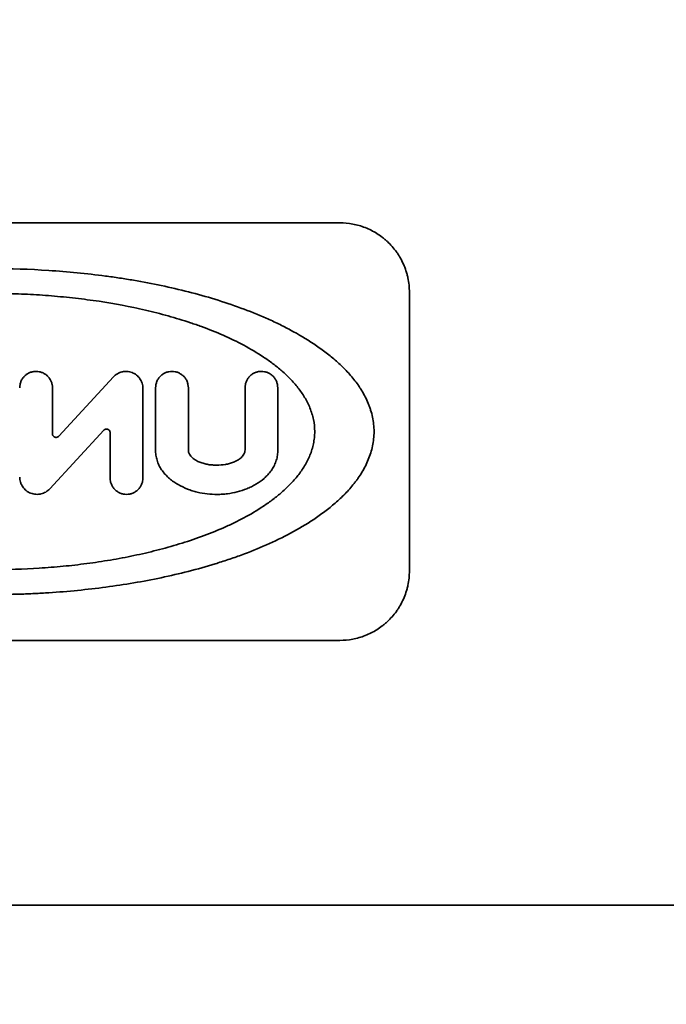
# Model space of a CAD drawing. Extents: x 3940905 to 4145695, y 925352 to 1109797.
# Tile 583 of 656: x 4010934 to 4010944, y 1102040 to 1102054. Entities that reach past the tile are written whole.
import ezdxf

# ---------------------------------------------------------------- set-up
doc = ezdxf.new("R2010")
doc.units = 0
doc.header["$LTSCALE"] = 750
doc.header["$MEASUREMENT"] = 0
doc.linetypes.add('DASHED', pattern=[0.75, 0.5, -0.25])
doc.layers.get('0').update_dxf_attribs({"linetype": 'CONTINUOUS', "lineweight": 0})
doc.layers.add('CKD Equipments', color=252, linetype='CONTINUOUS', lineweight=0)

# ---------------------------------------------------------------- blocks, each defined once
blk = doc.blocks.new('4')
at = {"color": 1, "linetype": 'DASHED', "ltscale": 0.2}
blk.add_lwpolyline([(4049888.807, 1047768.242), (4050788.807, 1047768.242), (4050788.807, 1046868.242), (4049888.807, 1046868.242)], close=True, dxfattribs=at)

msp = doc.modelspace()

# ---------------------------------------------------------------- linework, layer by layer
at = {"layer": 'CKD Equipments', "color": 7, "linetype": 'Continuous', "lineweight": 35}
for p, q in [((4010928.86, 1102051.516, 1431.4), (4010938.86, 1102051.516, 1431.4)), ((4010939.86, 1102046.516, 1431.4), (4010939.86, 1102050.516, 1431.4)), ((4010935.611, 1102049.303, 1431.4), (4010934.825, 1102048.45, 1431.4)), ((4010934.734, 1102049.147, 1431.4), (4010934.734, 1102048.486, 1431.4)), ((4010936.033, 1102049.138, 1431.4), (4010936.033, 1102047.849, 1431.4)), ((4010936.216, 1102048.236, 1431.4), (4010936.216, 1102049.147, 1431.4)), ((4010936.686, 1102049.147, 1431.4), (4010936.686, 1102048.252, 1431.4)), ((4010937.5, 1102048.252, 1431.4), (4010937.5, 1102049.147, 1431.4)), ((4010937.969, 1102049.147, 1431.4), (4010937.969, 1102048.236, 1431.4)), ((4010934.697, 1102047.695, 1431.4), (4010935.472, 1102048.537, 1431.4)), ((4010935.563, 1102047.849, 1431.4), (4010935.563, 1102048.501, 1431.4)), ((4010938.86, 1102045.516, 1431.4), (4010928.86, 1102045.516, 1431.4)), ((4010479.307, 1102041.712, 1431.4), (4011165.613, 1102041.712, 1431.4))]:
    msp.add_line(p, q, dxfattribs=at)
for points, knots in [([(4010939.86, 1102050.516, 1431.4), (4010939.86, 1102050.588, 1431.4), (4010939.852, 1102050.658, 1431.4), (4010939.834, 1102050.743, 1431.4), (4010939.83, 1102050.76, 1431.4), (4010939.821, 1102050.794, 1431.4), (4010939.815, 1102050.811, 1431.4), (4010939.799, 1102050.861, 1431.4), (4010939.787, 1102050.893, 1431.4), (4010939.759, 1102050.955, 1431.4), (4010939.744, 1102050.985, 1431.4), (4010939.718, 1102051.029, 1431.4), (4010939.71, 1102051.043, 1431.4), (4010939.692, 1102051.072, 1431.4), (4010939.682, 1102051.086, 1431.4), (4010939.634, 1102051.153, 1431.4), (4010939.591, 1102051.202, 1431.4), (4010939.532, 1102051.257, 1431.4), (4010939.52, 1102051.268, 1431.4), (4010939.495, 1102051.289, 1431.4), (4010939.483, 1102051.299, 1431.4), (4010939.445, 1102051.328, 1431.4), (4010939.419, 1102051.346, 1431.4), (4010939.339, 1102051.396, 1431.4), (4010939.283, 1102051.425, 1431.4), (4010939.195, 1102051.459, 1431.4), (4010939.166, 1102051.469, 1431.4), (4010939.106, 1102051.486, 1431.4), (4010939.076, 1102051.493, 1431.4), (4010938.985, 1102051.51, 1431.4), (4010938.923, 1102051.516, 1431.4), (4010938.86, 1102051.516, 1431.4)], [0, 0, 0, 0, 0.125, 0.125, 0.15625, 0.15625, 0.1875, 0.1875, 0.25, 0.25, 0.3125, 0.3125, 0.34375, 0.34375, 0.375, 0.375, 0.5, 0.5, 0.53125, 0.53125, 0.5625, 0.5625, 0.625, 0.625, 0.75, 0.75, 0.8125, 0.8125, 0.875, 0.875, 1, 1, 1, 1]), ([(4010928.368, 1102048.516, 1431.4), (4010928.368, 1102048.587, 1431.4), (4010928.375, 1102048.656, 1431.4), (4010928.396, 1102048.757, 1431.4), (4010928.405, 1102048.79, 1431.4), (4010928.425, 1102048.856, 1431.4), (4010928.437, 1102048.888, 1431.4), (4010928.476, 1102048.983, 1431.4), (4010928.507, 1102049.043, 1431.4), (4010928.558, 1102049.128, 1431.4), (4010928.576, 1102049.156, 1431.4), (4010928.605, 1102049.197, 1431.4), (4010928.614, 1102049.211, 1431.4), (4010928.634, 1102049.237, 1431.4), (4010928.644, 1102049.25, 1431.4), (4010928.695, 1102049.315, 1431.4), (4010928.739, 1102049.364, 1431.4), (4010928.829, 1102049.457, 1431.4), (4010928.876, 1102049.501, 1431.4), (4010928.974, 1102049.586, 1431.4), (4010929.024, 1102049.626, 1431.4), (4010929.127, 1102049.704, 1431.4), (4010929.18, 1102049.741, 1431.4), (4010929.341, 1102049.849, 1431.4), (4010929.452, 1102049.914, 1431.4), (4010929.678, 1102050.036, 1431.4), (4010929.794, 1102050.092, 1431.4), (4010930.031, 1102050.197, 1431.4), (4010930.152, 1102050.246, 1431.4), (4010930.337, 1102050.313, 1431.4), (4010930.399, 1102050.335, 1431.4), (4010930.524, 1102050.377, 1431.4), (4010930.587, 1102050.398, 1431.4), (4010930.777, 1102050.456, 1431.4), (4010930.905, 1102050.492, 1431.4), (4010931.163, 1102050.558, 1431.4), (4010931.293, 1102050.588, 1431.4), (4010931.685, 1102050.671, 1431.4), (4010931.95, 1102050.715, 1431.4), (4010932.353, 1102050.769, 1431.4), (4010932.488, 1102050.785, 1431.4), (4010932.76, 1102050.812, 1431.4), (4010932.897, 1102050.823, 1431.4), (4010933.104, 1102050.836, 1431.4), (4010933.173, 1102050.84, 1431.4), (4010933.311, 1102050.847, 1431.4), (4010933.379, 1102050.85, 1431.4), (4010933.586, 1102050.856, 1431.4), (4010933.723, 1102050.858, 1431.4), (4010934.135, 1102050.858, 1431.4), (4010934.408, 1102050.85, 1431.4), (4010934.817, 1102050.823, 1431.4), (4010935.089, 1102050.801, 1431.4), (4010935.36, 1102050.77, 1431.4), (4010935.563, 1102050.743, 1431.4), (4010935.631, 1102050.733, 1431.4), (4010935.766, 1102050.713, 1431.4), (4010935.833, 1102050.702, 1431.4), (4010936.034, 1102050.668, 1431.4), (4010936.166, 1102050.643, 1431.4), (4010936.428, 1102050.587, 1431.4), (4010936.558, 1102050.557, 1431.4), (4010936.815, 1102050.491, 1431.4), (4010936.942, 1102050.456, 1431.4), (4010937.193, 1102050.379, 1431.4), (4010937.317, 1102050.337, 1431.4), (4010937.563, 1102050.247, 1431.4), (4010937.684, 1102050.199, 1431.4), (4010937.833, 1102050.133, 1431.4), (4010937.863, 1102050.12, 1431.4), (4010937.922, 1102050.092, 1431.4), (4010938.01, 1102050.05, 1431.4), (4010938.097, 1102050.006, 1431.4), (4010938.268, 1102049.914, 1431.4), (4010938.379, 1102049.848, 1431.4), (4010938.54, 1102049.741, 1431.4), (4010938.593, 1102049.703, 1431.4), (4010938.695, 1102049.626, 1431.4), (4010938.745, 1102049.586, 1431.4), (4010938.842, 1102049.502, 1431.4), (4010938.889, 1102049.458, 1431.4), (4010938.979, 1102049.366, 1431.4), (4010939.022, 1102049.318, 1431.4), (4010939.083, 1102049.241, 1431.4), (4010939.103, 1102049.214, 1431.4), (4010939.132, 1102049.173, 1431.4), (4010939.141, 1102049.159, 1431.4), (4010939.159, 1102049.131, 1431.4), (4010939.168, 1102049.117, 1431.4), (4010939.212, 1102049.045, 1431.4), (4010939.243, 1102048.985, 1431.4), (4010939.275, 1102048.906, 1431.4), (4010939.281, 1102048.89, 1431.4), (4010939.293, 1102048.857, 1431.4), (4010939.298, 1102048.841, 1431.4), (4010939.314, 1102048.791, 1431.4), (4010939.323, 1102048.758, 1431.4), (4010939.344, 1102048.656, 1431.4), (4010939.352, 1102048.587, 1431.4), (4010939.352, 1102048.516, 1431.4)], [0, 0, 0, 0, 0.015625, 0.015625, 0.023438, 0.023438, 0.03125, 0.03125, 0.046875, 0.046875, 0.054688, 0.054688, 0.058594, 0.058594, 0.0625, 0.0625, 0.078125, 0.078125, 0.09375, 0.09375, 0.109375, 0.109375, 0.125, 0.125, 0.15625, 0.15625, 0.1875, 0.1875, 0.21875, 0.21875, 0.234375, 0.234375, 0.25, 0.25, 0.28125, 0.28125, 0.3125, 0.3125, 0.375, 0.375, 0.40625, 0.40625, 0.4375, 0.4375, 0.453125, 0.453125, 0.46875, 0.46875, 0.5, 0.5, 0.5625, 0.5625, 0.59375, 0.625, 0.625, 0.640625, 0.640625, 0.65625, 0.65625, 0.6875, 0.6875, 0.71875, 0.71875, 0.75, 0.75, 0.78125, 0.78125, 0.8125, 0.8125, 0.820313, 0.820313, 0.828125, 0.84375, 0.84375, 0.875, 0.875, 0.890625, 0.890625, 0.90625, 0.90625, 0.921875, 0.921875, 0.9375, 0.9375, 0.945312, 0.945312, 0.949219, 0.949219, 0.953125, 0.953125, 0.96875, 0.96875, 0.972656, 0.972656, 0.976562, 0.976562, 0.984375, 0.984375, 1, 1, 1, 1]), ([(4010938.5, 1102048.516, 1431.4), (4010938.5, 1102048.575, 1431.4), (4010938.494, 1102048.633, 1431.4), (4010938.476, 1102048.718, 1431.4), (4010938.469, 1102048.746, 1431.4), (4010938.452, 1102048.801, 1431.4), (4010938.442, 1102048.829, 1431.4), (4010938.41, 1102048.909, 1431.4), (4010938.384, 1102048.96, 1431.4), (4010938.341, 1102049.032, 1431.4), (4010938.326, 1102049.056, 1431.4), (4010938.294, 1102049.103, 1431.4), (4010938.277, 1102049.125, 1431.4), (4010938.225, 1102049.192, 1431.4), (4010938.188, 1102049.234, 1431.4), (4010938.11, 1102049.313, 1431.4), (4010938.07, 1102049.351, 1431.4), (4010937.987, 1102049.424, 1431.4), (4010937.944, 1102049.458, 1431.4), (4010937.878, 1102049.508, 1431.4), (4010937.855, 1102049.525, 1431.4), (4010937.81, 1102049.557, 1431.4), (4010937.787, 1102049.572, 1431.4), (4010937.673, 1102049.649, 1431.4), (4010937.578, 1102049.705, 1431.4), (4010937.384, 1102049.809, 1431.4), (4010937.285, 1102049.857, 1431.4), (4010937.083, 1102049.946, 1431.4), (4010936.98, 1102049.987, 1431.4), (4010936.823, 1102050.044, 1431.4), (4010936.77, 1102050.062, 1431.4), (4010936.663, 1102050.098, 1431.4), (4010936.61, 1102050.115, 1431.4), (4010936.449, 1102050.164, 1431.4), (4010936.341, 1102050.194, 1431.4), (4010936.123, 1102050.249, 1431.4), (4010936.014, 1102050.275, 1431.4), (4010935.683, 1102050.345, 1431.4), (4010935.461, 1102050.382, 1431.4), (4010935.122, 1102050.427, 1431.4), (4010935.009, 1102050.44, 1431.4), (4010934.781, 1102050.462, 1431.4), (4010934.666, 1102050.472, 1431.4), (4010934.493, 1102050.483, 1431.4), (4010934.436, 1102050.486, 1431.4), (4010934.32, 1102050.492, 1431.4), (4010934.263, 1102050.494, 1431.4), (4010934.09, 1102050.5, 1431.4), (4010933.975, 1102050.501, 1431.4), (4010933.63, 1102050.501, 1431.4), (4010933.402, 1102050.494, 1431.4), (4010933.059, 1102050.472, 1431.4), (4010932.946, 1102050.463, 1431.4), (4010932.718, 1102050.441, 1431.4), (4010932.605, 1102050.428, 1431.4), (4010932.378, 1102050.398, 1431.4), (4010932.265, 1102050.381, 1431.4), (4010932.096, 1102050.353, 1431.4), (4010932.04, 1102050.342, 1431.4), (4010931.928, 1102050.321, 1431.4), (4010931.872, 1102050.31, 1431.4), (4010931.706, 1102050.275, 1431.4), (4010931.596, 1102050.249, 1431.4), (4010931.378, 1102050.194, 1431.4), (4010931.27, 1102050.164, 1431.4), (4010931.057, 1102050.099, 1431.4), (4010930.951, 1102050.064, 1431.4), (4010930.743, 1102049.988, 1431.4), (4010930.639, 1102049.947, 1431.4), (4010930.487, 1102049.88, 1431.4), (4010930.436, 1102049.856, 1431.4), (4010930.336, 1102049.808, 1431.4), (4010930.287, 1102049.783, 1431.4), (4010930.141, 1102049.704, 1431.4), (4010930.046, 1102049.648, 1431.4), (4010929.908, 1102049.556, 1431.4), (4010929.863, 1102049.524, 1431.4), (4010929.775, 1102049.458, 1431.4), (4010929.732, 1102049.423, 1431.4), (4010929.649, 1102049.351, 1431.4), (4010929.609, 1102049.313, 1431.4), (4010929.551, 1102049.253, 1431.4), (4010929.532, 1102049.233, 1431.4), (4010929.495, 1102049.191, 1431.4), (4010929.477, 1102049.169, 1431.4), (4010929.425, 1102049.103, 1431.4), (4010929.393, 1102049.057, 1431.4), (4010929.35, 1102048.984, 1431.4), (4010929.336, 1102048.959, 1431.4), (4010929.31, 1102048.908, 1431.4), (4010929.298, 1102048.882, 1431.4), (4010929.266, 1102048.802, 1431.4), (4010929.249, 1102048.747, 1431.4), (4010929.235, 1102048.676, 1431.4), (4010929.232, 1102048.662, 1431.4), (4010929.227, 1102048.633, 1431.4), (4010929.226, 1102048.619, 1431.4), (4010929.221, 1102048.575, 1431.4), (4010929.219, 1102048.546, 1431.4), (4010929.219, 1102048.516, 1431.4)], [0, 0, 0, 0, 0.015625, 0.015625, 0.023437, 0.023437, 0.03125, 0.03125, 0.046875, 0.046875, 0.054687, 0.054687, 0.0625, 0.0625, 0.078125, 0.078125, 0.09375, 0.09375, 0.109375, 0.109375, 0.117187, 0.117187, 0.125, 0.125, 0.15625, 0.15625, 0.1875, 0.1875, 0.21875, 0.21875, 0.234375, 0.234375, 0.25, 0.25, 0.28125, 0.28125, 0.3125, 0.3125, 0.375, 0.375, 0.40625, 0.40625, 0.4375, 0.4375, 0.453125, 0.453125, 0.46875, 0.46875, 0.5, 0.5, 0.5625, 0.5625, 0.59375, 0.59375, 0.625, 0.625, 0.65625, 0.65625, 0.671875, 0.671875, 0.6875, 0.6875, 0.71875, 0.71875, 0.75, 0.75, 0.78125, 0.78125, 0.8125, 0.8125, 0.828125, 0.828125, 0.84375, 0.84375, 0.875, 0.875, 0.890625, 0.890625, 0.90625, 0.90625, 0.921875, 0.921875, 0.929688, 0.929688, 0.9375, 0.9375, 0.953125, 0.953125, 0.960938, 0.960938, 0.96875, 0.96875, 0.984375, 0.984375, 0.988281, 0.988281, 0.992188, 0.992188, 1, 1, 1, 1]), ([(4010934.734, 1102049.147, 1431.4), (4010934.734, 1102049.162, 1431.4), (4010934.733, 1102049.178, 1431.4), (4010934.728, 1102049.2, 1431.4), (4010934.726, 1102049.208, 1431.4), (4010934.722, 1102049.222, 1431.4), (4010934.719, 1102049.23, 1431.4), (4010934.71, 1102049.251, 1431.4), (4010934.703, 1102049.264, 1431.4), (4010934.686, 1102049.29, 1431.4), (4010934.676, 1102049.302, 1431.4), (4010934.654, 1102049.324, 1431.4), (4010934.643, 1102049.333, 1431.4), (4010934.623, 1102049.346, 1431.4), (4010934.617, 1102049.35, 1431.4), (4010934.603, 1102049.357, 1431.4), (4010934.589, 1102049.364, 1431.4), (4010934.575, 1102049.369, 1431.4), (4010934.56, 1102049.374, 1431.4), (4010934.553, 1102049.375, 1431.4), (4010934.53, 1102049.38, 1431.4), (4010934.515, 1102049.382, 1431.4), (4010934.492, 1102049.382, 1431.4), (4010934.484, 1102049.381, 1431.4), (4010934.469, 1102049.38, 1431.4), (4010934.461, 1102049.379, 1431.4), (4010934.439, 1102049.374, 1431.4), (4010934.424, 1102049.37, 1431.4), (4010934.403, 1102049.361, 1431.4), (4010934.396, 1102049.358, 1431.4), (4010934.382, 1102049.35, 1431.4), (4010934.375, 1102049.346, 1431.4), (4010934.356, 1102049.334, 1431.4), (4010934.345, 1102049.324, 1431.4), (4010934.323, 1102049.302, 1431.4), (4010934.313, 1102049.29, 1431.4), (4010934.3, 1102049.271, 1431.4), (4010934.296, 1102049.265, 1431.4), (4010934.289, 1102049.251, 1431.4), (4010934.285, 1102049.244, 1431.4), (4010934.277, 1102049.223, 1431.4), (4010934.272, 1102049.208, 1431.4), (4010934.266, 1102049.178, 1431.4), (4010934.265, 1102049.162, 1431.4), (4010934.265, 1102049.147, 1431.4)], [0, 0, 0, 0, 0.0625, 0.0625, 0.09375, 0.09375, 0.125, 0.125, 0.1875, 0.1875, 0.25, 0.25, 0.3125, 0.3125, 0.34375, 0.34375, 0.375, 0.40625, 0.40625, 0.4375, 0.4375, 0.5, 0.5, 0.53125, 0.53125, 0.5625, 0.5625, 0.625, 0.625, 0.65625, 0.65625, 0.6875, 0.6875, 0.75, 0.75, 0.8125, 0.8125, 0.84375, 0.84375, 0.875, 0.875, 0.9375, 0.9375, 1, 1, 1, 1]), ([(4010936.033, 1102049.138, 1431.4), (4010936.033, 1102049.163, 1431.4), (4010936.029, 1102049.187, 1431.4), (4010936.02, 1102049.217, 1431.4), (4010936.018, 1102049.222, 1431.4), (4010936.013, 1102049.234, 1431.4), (4010936.006, 1102049.251, 1431.4), (4010935.996, 1102049.266, 1431.4), (4010935.983, 1102049.287, 1431.4), (4010935.975, 1102049.296, 1431.4), (4010935.958, 1102049.314, 1431.4), (4010935.949, 1102049.322, 1431.4), (4010935.93, 1102049.337, 1431.4), (4010935.92, 1102049.344, 1431.4), (4010935.899, 1102049.356, 1431.4), (4010935.888, 1102049.361, 1431.4), (4010935.866, 1102049.37, 1431.4), (4010935.854, 1102049.373, 1431.4), (4010935.83, 1102049.378, 1431.4), (4010935.806, 1102049.382, 1431.4), (4010935.782, 1102049.382, 1431.4), (4010935.764, 1102049.38, 1431.4), (4010935.758, 1102049.38, 1431.4), (4010935.746, 1102049.378, 1431.4), (4010935.74, 1102049.377, 1431.4), (4010935.723, 1102049.372, 1431.4), (4010935.711, 1102049.369, 1431.4), (4010935.689, 1102049.36, 1431.4), (4010935.677, 1102049.355, 1431.4), (4010935.646, 1102049.336, 1431.4), (4010935.627, 1102049.321, 1431.4), (4010935.611, 1102049.303, 1431.4)], [0, 0, 0, 0, 0.125, 0.125, 0.15625, 0.15625, 0.1875, 0.25, 0.25, 0.3125, 0.3125, 0.375, 0.375, 0.4375, 0.4375, 0.5, 0.5, 0.5625, 0.5625, 0.625, 0.6875, 0.6875, 0.71875, 0.71875, 0.75, 0.75, 0.8125, 0.8125, 0.875, 0.875, 1, 1, 1, 1]), ([(4010936.686, 1102049.147, 1431.4), (4010936.686, 1102049.163, 1431.4), (4010936.684, 1102049.178, 1431.4), (4010936.679, 1102049.201, 1431.4), (4010936.677, 1102049.208, 1431.4), (4010936.673, 1102049.223, 1431.4), (4010936.67, 1102049.231, 1431.4), (4010936.661, 1102049.252, 1431.4), (4010936.654, 1102049.266, 1431.4), (4010936.641, 1102049.285, 1431.4), (4010936.636, 1102049.291, 1431.4), (4010936.626, 1102049.303, 1431.4), (4010936.621, 1102049.309, 1431.4), (4010936.605, 1102049.325, 1431.4), (4010936.593, 1102049.334, 1431.4), (4010936.567, 1102049.351, 1431.4), (4010936.554, 1102049.358, 1431.4), (4010936.533, 1102049.367, 1431.4), (4010936.526, 1102049.369, 1431.4), (4010936.511, 1102049.374, 1431.4), (4010936.504, 1102049.376, 1431.4), (4010936.481, 1102049.38, 1431.4), (4010936.466, 1102049.381, 1431.4), (4010936.436, 1102049.382, 1431.4), (4010936.421, 1102049.38, 1431.4), (4010936.391, 1102049.374, 1431.4), (4010936.377, 1102049.37, 1431.4), (4010936.355, 1102049.361, 1431.4), (4010936.348, 1102049.358, 1431.4), (4010936.335, 1102049.351, 1431.4), (4010936.328, 1102049.347, 1431.4), (4010936.309, 1102049.335, 1431.4), (4010936.297, 1102049.325, 1431.4), (4010936.275, 1102049.303, 1431.4), (4010936.265, 1102049.291, 1431.4), (4010936.252, 1102049.272, 1431.4), (4010936.248, 1102049.266, 1431.4), (4010936.241, 1102049.252, 1431.4), (4010936.237, 1102049.245, 1431.4), (4010936.228, 1102049.224, 1431.4), (4010936.224, 1102049.209, 1431.4), (4010936.218, 1102049.178, 1431.4), (4010936.216, 1102049.163, 1431.4), (4010936.216, 1102049.147, 1431.4)], [0, 0, 0, 0, 0.0625, 0.0625, 0.09375, 0.09375, 0.125, 0.125, 0.1875, 0.1875, 0.21875, 0.21875, 0.25, 0.25, 0.3125, 0.3125, 0.375, 0.375, 0.40625, 0.40625, 0.4375, 0.4375, 0.5, 0.5, 0.5625, 0.5625, 0.625, 0.625, 0.65625, 0.65625, 0.6875, 0.6875, 0.75, 0.75, 0.8125, 0.8125, 0.84375, 0.84375, 0.875, 0.875, 0.9375, 0.9375, 1, 1, 1, 1]), ([(4010937.969, 1102049.147, 1431.4), (4010937.969, 1102049.163, 1431.4), (4010937.968, 1102049.179, 1431.4), (4010937.963, 1102049.202, 1431.4), (4010937.961, 1102049.21, 1431.4), (4010937.956, 1102049.225, 1431.4), (4010937.953, 1102049.232, 1431.4), (4010937.944, 1102049.254, 1431.4), (4010937.937, 1102049.267, 1431.4), (4010937.923, 1102049.287, 1431.4), (4010937.919, 1102049.293, 1431.4), (4010937.909, 1102049.305, 1431.4), (4010937.898, 1102049.316, 1431.4), (4010937.887, 1102049.326, 1431.4), (4010937.875, 1102049.335, 1431.4), (4010937.868, 1102049.34, 1431.4), (4010937.849, 1102049.352, 1431.4), (4010937.836, 1102049.359, 1431.4), (4010937.808, 1102049.37, 1431.4), (4010937.794, 1102049.374, 1431.4), (4010937.765, 1102049.38, 1431.4), (4010937.75, 1102049.381, 1431.4), (4010937.728, 1102049.382, 1431.4), (4010937.72, 1102049.381, 1431.4), (4010937.705, 1102049.38, 1431.4), (4010937.698, 1102049.379, 1431.4), (4010937.676, 1102049.375, 1431.4), (4010937.662, 1102049.37, 1431.4), (4010937.641, 1102049.362, 1431.4), (4010937.634, 1102049.359, 1431.4), (4010937.621, 1102049.352, 1431.4), (4010937.614, 1102049.348, 1431.4), (4010937.595, 1102049.336, 1431.4), (4010937.583, 1102049.327, 1431.4), (4010937.566, 1102049.311, 1431.4), (4010937.561, 1102049.305, 1431.4), (4010937.551, 1102049.293, 1431.4), (4010937.541, 1102049.281, 1431.4), (4010937.533, 1102049.268, 1431.4), (4010937.526, 1102049.254, 1431.4), (4010937.522, 1102049.247, 1431.4), (4010937.513, 1102049.225, 1431.4), (4010937.508, 1102049.21, 1431.4), (4010937.502, 1102049.179, 1431.4), (4010937.5, 1102049.163, 1431.4), (4010937.5, 1102049.147, 1431.4)], [0, 0, 0, 0, 0.0625, 0.0625, 0.09375, 0.09375, 0.125, 0.125, 0.1875, 0.1875, 0.21875, 0.21875, 0.25, 0.28125, 0.28125, 0.3125, 0.3125, 0.375, 0.375, 0.4375, 0.4375, 0.5, 0.5, 0.53125, 0.53125, 0.5625, 0.5625, 0.625, 0.625, 0.65625, 0.65625, 0.6875, 0.6875, 0.75, 0.75, 0.78125, 0.78125, 0.8125, 0.84375, 0.84375, 0.875, 0.875, 0.9375, 0.9375, 1, 1, 1, 1]), ([(4010939.352, 1102048.516, 1431.4), (4010939.352, 1102048.446, 1431.4), (4010939.344, 1102048.377, 1431.4), (4010939.323, 1102048.276, 1431.4), (4010939.314, 1102048.243, 1431.4), (4010939.294, 1102048.177, 1431.4), (4010939.282, 1102048.145, 1431.4), (4010939.243, 1102048.05, 1431.4), (4010939.213, 1102047.99, 1431.4), (4010939.161, 1102047.904, 1431.4), (4010939.143, 1102047.877, 1431.4), (4010939.115, 1102047.836, 1431.4), (4010939.105, 1102047.822, 1431.4), (4010939.085, 1102047.796, 1431.4), (4010939.075, 1102047.782, 1431.4), (4010939.024, 1102047.717, 1431.4), (4010938.981, 1102047.669, 1431.4), (4010938.89, 1102047.576, 1431.4), (4010938.843, 1102047.532, 1431.4), (4010938.746, 1102047.447, 1431.4), (4010938.695, 1102047.407, 1431.4), (4010938.592, 1102047.329, 1431.4), (4010938.539, 1102047.291, 1431.4), (4010938.378, 1102047.184, 1431.4), (4010938.267, 1102047.118, 1431.4), (4010938.041, 1102046.997, 1431.4), (4010937.925, 1102046.94, 1431.4), (4010937.688, 1102046.836, 1431.4), (4010937.567, 1102046.787, 1431.4), (4010937.383, 1102046.719, 1431.4), (4010937.321, 1102046.698, 1431.4), (4010937.195, 1102046.656, 1431.4), (4010937.132, 1102046.635, 1431.4), (4010936.942, 1102046.577, 1431.4), (4010936.814, 1102046.541, 1431.4), (4010936.556, 1102046.475, 1431.4), (4010936.427, 1102046.445, 1431.4), (4010936.035, 1102046.362, 1431.4), (4010935.77, 1102046.317, 1431.4), (4010935.367, 1102046.264, 1431.4), (4010935.232, 1102046.248, 1431.4), (4010934.959, 1102046.221, 1431.4), (4010934.822, 1102046.21, 1431.4), (4010934.616, 1102046.196, 1431.4), (4010934.547, 1102046.193, 1431.4), (4010934.409, 1102046.186, 1431.4), (4010934.34, 1102046.183, 1431.4), (4010934.134, 1102046.177, 1431.4), (4010933.996, 1102046.174, 1431.4), (4010933.585, 1102046.174, 1431.4), (4010933.311, 1102046.183, 1431.4), (4010932.903, 1102046.209, 1431.4), (4010932.631, 1102046.232, 1431.4), (4010932.359, 1102046.263, 1431.4), (4010932.156, 1102046.29, 1431.4), (4010932.089, 1102046.299, 1431.4), (4010931.954, 1102046.32, 1431.4), (4010931.886, 1102046.331, 1431.4), (4010931.686, 1102046.365, 1431.4), (4010931.553, 1102046.39, 1431.4), (4010931.291, 1102046.445, 1431.4), (4010931.161, 1102046.476, 1431.4), (4010930.905, 1102046.541, 1431.4), (4010930.777, 1102046.577, 1431.4), (4010930.526, 1102046.654, 1431.4), (4010930.402, 1102046.695, 1431.4), (4010930.157, 1102046.785, 1431.4), (4010930.035, 1102046.834, 1431.4), (4010929.886, 1102046.9, 1431.4), (4010929.856, 1102046.913, 1431.4), (4010929.797, 1102046.941, 1431.4), (4010929.709, 1102046.983, 1431.4), (4010929.622, 1102047.027, 1431.4), (4010929.508, 1102047.088, 1431.4), (4010929.452, 1102047.12, 1431.4), (4010929.341, 1102047.186, 1431.4), (4010929.286, 1102047.221, 1431.4), (4010929.179, 1102047.292, 1431.4), (4010929.126, 1102047.329, 1431.4), (4010929.024, 1102047.407, 1431.4), (4010928.974, 1102047.447, 1431.4), (4010928.877, 1102047.531, 1431.4), (4010928.83, 1102047.575, 1431.4), (4010928.74, 1102047.667, 1431.4), (4010928.697, 1102047.715, 1431.4), (4010928.636, 1102047.792, 1431.4), (4010928.616, 1102047.819, 1431.4), (4010928.588, 1102047.86, 1431.4), (4010928.578, 1102047.874, 1431.4), (4010928.56, 1102047.902, 1431.4), (4010928.551, 1102047.916, 1431.4), (4010928.508, 1102047.988, 1431.4), (4010928.477, 1102048.048, 1431.4), (4010928.444, 1102048.127, 1431.4), (4010928.438, 1102048.143, 1431.4), (4010928.426, 1102048.176, 1431.4), (4010928.421, 1102048.192, 1431.4), (4010928.405, 1102048.242, 1431.4), (4010928.397, 1102048.275, 1431.4), (4010928.375, 1102048.377, 1431.4), (4010928.368, 1102048.446, 1431.4), (4010928.368, 1102048.516, 1431.4)], [0, 0, 0, 0, 0.015625, 0.015625, 0.023438, 0.023438, 0.03125, 0.03125, 0.046875, 0.046875, 0.054688, 0.054688, 0.058594, 0.058594, 0.0625, 0.0625, 0.078125, 0.078125, 0.09375, 0.09375, 0.109375, 0.109375, 0.125, 0.125, 0.15625, 0.15625, 0.1875, 0.1875, 0.21875, 0.21875, 0.234375, 0.234375, 0.25, 0.25, 0.28125, 0.28125, 0.3125, 0.3125, 0.375, 0.375, 0.40625, 0.40625, 0.4375, 0.4375, 0.453125, 0.453125, 0.46875, 0.46875, 0.5, 0.5, 0.5625, 0.5625, 0.59375, 0.625, 0.625, 0.640625, 0.640625, 0.65625, 0.65625, 0.6875, 0.6875, 0.71875, 0.71875, 0.75, 0.75, 0.78125, 0.78125, 0.8125, 0.8125, 0.820312, 0.820312, 0.828125, 0.84375, 0.84375, 0.859375, 0.859375, 0.875, 0.875, 0.890625, 0.890625, 0.90625, 0.90625, 0.921875, 0.921875, 0.9375, 0.9375, 0.945312, 0.945312, 0.949219, 0.949219, 0.953125, 0.953125, 0.96875, 0.96875, 0.972656, 0.972656, 0.976562, 0.976562, 0.984375, 0.984375, 1, 1, 1, 1]), ([(4010929.219, 1102048.516, 1431.4), (4010929.219, 1102048.457, 1431.4), (4010929.226, 1102048.4, 1431.4), (4010929.243, 1102048.315, 1431.4), (4010929.25, 1102048.287, 1431.4), (4010929.267, 1102048.231, 1431.4), (4010929.277, 1102048.204, 1431.4), (4010929.309, 1102048.124, 1431.4), (4010929.335, 1102048.073, 1431.4), (4010929.378, 1102048, 1431.4), (4010929.394, 1102047.977, 1431.4), (4010929.426, 1102047.93, 1431.4), (4010929.443, 1102047.907, 1431.4), (4010929.495, 1102047.841, 1431.4), (4010929.532, 1102047.799, 1431.4), (4010929.609, 1102047.72, 1431.4), (4010929.649, 1102047.682, 1431.4), (4010929.732, 1102047.609, 1431.4), (4010929.775, 1102047.575, 1431.4), (4010929.842, 1102047.525, 1431.4), (4010929.864, 1102047.508, 1431.4), (4010929.909, 1102047.476, 1431.4), (4010929.932, 1102047.461, 1431.4), (4010930.047, 1102047.384, 1431.4), (4010930.141, 1102047.328, 1431.4), (4010930.335, 1102047.224, 1431.4), (4010930.434, 1102047.176, 1431.4), (4010930.636, 1102047.087, 1431.4), (4010930.739, 1102047.046, 1431.4), (4010930.897, 1102046.989, 1431.4), (4010930.949, 1102046.97, 1431.4), (4010931.056, 1102046.935, 1431.4), (4010931.109, 1102046.918, 1431.4), (4010931.27, 1102046.869, 1431.4), (4010931.379, 1102046.839, 1431.4), (4010931.596, 1102046.783, 1431.4), (4010931.706, 1102046.758, 1431.4), (4010932.036, 1102046.688, 1431.4), (4010932.259, 1102046.651, 1431.4), (4010932.597, 1102046.606, 1431.4), (4010932.71, 1102046.593, 1431.4), (4010932.938, 1102046.57, 1431.4), (4010933.053, 1102046.561, 1431.4), (4010933.226, 1102046.55, 1431.4), (4010933.284, 1102046.547, 1431.4), (4010933.399, 1102046.541, 1431.4), (4010933.457, 1102046.539, 1431.4), (4010933.63, 1102046.533, 1431.4), (4010933.745, 1102046.532, 1431.4), (4010934.089, 1102046.532, 1431.4), (4010934.318, 1102046.539, 1431.4), (4010934.66, 1102046.561, 1431.4), (4010934.774, 1102046.57, 1431.4), (4010935.001, 1102046.592, 1431.4), (4010935.114, 1102046.605, 1431.4), (4010935.341, 1102046.635, 1431.4), (4010935.454, 1102046.652, 1431.4), (4010935.623, 1102046.68, 1431.4), (4010935.68, 1102046.69, 1431.4), (4010935.792, 1102046.712, 1431.4), (4010935.847, 1102046.723, 1431.4), (4010936.014, 1102046.758, 1431.4), (4010936.123, 1102046.783, 1431.4), (4010936.341, 1102046.839, 1431.4), (4010936.449, 1102046.869, 1431.4), (4010936.662, 1102046.934, 1431.4), (4010936.768, 1102046.969, 1431.4), (4010936.977, 1102047.045, 1431.4), (4010937.08, 1102047.086, 1431.4), (4010937.233, 1102047.153, 1431.4), (4010937.283, 1102047.176, 1431.4), (4010937.383, 1102047.225, 1431.4), (4010937.433, 1102047.25, 1431.4), (4010937.579, 1102047.328, 1431.4), (4010937.674, 1102047.385, 1431.4), (4010937.812, 1102047.477, 1431.4), (4010937.857, 1102047.509, 1431.4), (4010937.945, 1102047.575, 1431.4), (4010937.987, 1102047.61, 1431.4), (4010938.07, 1102047.682, 1431.4), (4010938.111, 1102047.72, 1431.4), (4010938.169, 1102047.779, 1431.4), (4010938.187, 1102047.8, 1431.4), (4010938.224, 1102047.842, 1431.4), (4010938.242, 1102047.863, 1431.4), (4010938.294, 1102047.93, 1431.4), (4010938.326, 1102047.976, 1431.4), (4010938.37, 1102048.049, 1431.4), (4010938.383, 1102048.074, 1431.4), (4010938.409, 1102048.125, 1431.4), (4010938.421, 1102048.151, 1431.4), (4010938.453, 1102048.231, 1431.4), (4010938.47, 1102048.286, 1431.4), (4010938.485, 1102048.356, 1431.4), (4010938.487, 1102048.371, 1431.4), (4010938.492, 1102048.399, 1431.4), (4010938.494, 1102048.414, 1431.4), (4010938.498, 1102048.458, 1431.4), (4010938.5, 1102048.487, 1431.4), (4010938.5, 1102048.516, 1431.4)], [0, 0, 0, 0, 0.015625, 0.015625, 0.023437, 0.023437, 0.03125, 0.03125, 0.046875, 0.046875, 0.054687, 0.054687, 0.0625, 0.0625, 0.078125, 0.078125, 0.09375, 0.09375, 0.109375, 0.109375, 0.117187, 0.117187, 0.125, 0.125, 0.15625, 0.15625, 0.1875, 0.1875, 0.21875, 0.21875, 0.234375, 0.234375, 0.25, 0.25, 0.28125, 0.28125, 0.3125, 0.3125, 0.375, 0.375, 0.40625, 0.40625, 0.4375, 0.4375, 0.453125, 0.453125, 0.46875, 0.46875, 0.5, 0.5, 0.5625, 0.5625, 0.59375, 0.59375, 0.625, 0.625, 0.65625, 0.65625, 0.671875, 0.671875, 0.6875, 0.6875, 0.71875, 0.71875, 0.75, 0.75, 0.78125, 0.78125, 0.8125, 0.8125, 0.828125, 0.828125, 0.84375, 0.84375, 0.875, 0.875, 0.890625, 0.890625, 0.90625, 0.90625, 0.921875, 0.921875, 0.929688, 0.929688, 0.9375, 0.9375, 0.953125, 0.953125, 0.960938, 0.960938, 0.96875, 0.96875, 0.984375, 0.984375, 0.988281, 0.988281, 0.992188, 0.992188, 1, 1, 1, 1]), ([(4010934.825, 1102048.45, 1431.4), (4010934.822, 1102048.446, 1431.4), (4010934.818, 1102048.443, 1431.4), (4010934.808, 1102048.438, 1431.4), (4010934.804, 1102048.436, 1431.4), (4010934.793, 1102048.433, 1431.4), (4010934.788, 1102048.433, 1431.4), (4010934.778, 1102048.434, 1431.4), (4010934.772, 1102048.435, 1431.4), (4010934.763, 1102048.439, 1431.4), (4010934.758, 1102048.441, 1431.4), (4010934.75, 1102048.448, 1431.4), (4010934.746, 1102048.452, 1431.4), (4010934.742, 1102048.458, 1431.4), (4010934.74, 1102048.461, 1431.4), (4010934.738, 1102048.465, 1431.4), (4010934.737, 1102048.468, 1431.4), (4010934.735, 1102048.475, 1431.4), (4010934.734, 1102048.48, 1431.4), (4010934.734, 1102048.486, 1431.4)], [0, 0, 0, 0, 0.125, 0.125, 0.25, 0.25, 0.375, 0.375, 0.5, 0.5, 0.625, 0.625, 0.75, 0.75, 0.8125, 0.8125, 0.875, 0.875, 1, 1, 1, 1]), ([(4010935.472, 1102048.537, 1431.4), (4010935.476, 1102048.541, 1431.4), (4010935.48, 1102048.544, 1431.4), (4010935.489, 1102048.549, 1431.4), (4010935.494, 1102048.551, 1431.4), (4010935.504, 1102048.553, 1431.4), (4010935.509, 1102048.554, 1431.4), (4010935.519, 1102048.553, 1431.4), (4010935.525, 1102048.552, 1431.4), (4010935.534, 1102048.548, 1431.4), (4010935.539, 1102048.546, 1431.4), (4010935.547, 1102048.539, 1431.4), (4010935.551, 1102048.535, 1431.4), (4010935.557, 1102048.527, 1431.4), (4010935.559, 1102048.522, 1431.4), (4010935.562, 1102048.512, 1431.4), (4010935.563, 1102048.507, 1431.4), (4010935.563, 1102048.501, 1431.4)], [0, 0, 0, 0, 0.125, 0.125, 0.25, 0.25, 0.375, 0.375, 0.5, 0.5, 0.625, 0.625, 0.75, 0.75, 0.875, 0.875, 1, 1, 1, 1]), ([(4010936.216, 1102048.236, 1431.4), (4010936.216, 1102048.21, 1431.4), (4010936.218, 1102048.185, 1431.4), (4010936.227, 1102048.135, 1431.4), (4010936.234, 1102048.11, 1431.4), (4010936.251, 1102048.062, 1431.4), (4010936.261, 1102048.038, 1431.4), (4010936.285, 1102047.993, 1431.4), (4010936.298, 1102047.972, 1431.4), (4010936.329, 1102047.931, 1431.4), (4010936.345, 1102047.911, 1431.4), (4010936.379, 1102047.875, 1431.4), (4010936.397, 1102047.857, 1431.4), (4010936.435, 1102047.824, 1431.4), (4010936.455, 1102047.809, 1431.4), (4010936.496, 1102047.78, 1431.4), (4010936.517, 1102047.767, 1431.4), (4010936.582, 1102047.73, 1431.4), (4010936.626, 1102047.709, 1431.4), (4010936.695, 1102047.682, 1431.4), (4010936.718, 1102047.674, 1431.4), (4010936.766, 1102047.659, 1431.4), (4010936.789, 1102047.652, 1431.4), (4010936.909, 1102047.623, 1431.4), (4010937.005, 1102047.614, 1431.4), (4010937.126, 1102047.614, 1431.4), (4010937.151, 1102047.615, 1431.4), (4010937.199, 1102047.618, 1431.4), (4010937.271, 1102047.625, 1431.4), (4010937.342, 1102047.639, 1431.4), (4010937.434, 1102047.662, 1431.4), (4010937.48, 1102047.677, 1431.4), (4010937.547, 1102047.705, 1431.4), (4010937.569, 1102047.714, 1431.4), (4010937.613, 1102047.736, 1431.4), (4010937.634, 1102047.747, 1431.4), (4010937.697, 1102047.784, 1431.4), (4010937.736, 1102047.812, 1431.4), (4010937.783, 1102047.852, 1431.4), (4010937.792, 1102047.861, 1431.4), (4010937.809, 1102047.878, 1431.4), (4010937.818, 1102047.887, 1431.4), (4010937.843, 1102047.914, 1431.4), (4010937.858, 1102047.933, 1431.4), (4010937.88, 1102047.963, 1431.4), (4010937.887, 1102047.973, 1431.4), (4010937.901, 1102047.995, 1431.4), (4010937.907, 1102048.006, 1431.4), (4010937.925, 1102048.039, 1431.4), (4010937.935, 1102048.062, 1431.4), (4010937.947, 1102048.098, 1431.4), (4010937.951, 1102048.11, 1431.4), (4010937.958, 1102048.134, 1431.4), (4010937.96, 1102048.147, 1431.4), (4010937.967, 1102048.185, 1431.4), (4010937.969, 1102048.21, 1431.4), (4010937.969, 1102048.236, 1431.4)], [0, 0, 0, 0, 0.03125, 0.03125, 0.0625, 0.0625, 0.09375, 0.09375, 0.125, 0.125, 0.15625, 0.15625, 0.1875, 0.1875, 0.21875, 0.21875, 0.25, 0.25, 0.3125, 0.3125, 0.34375, 0.34375, 0.375, 0.375, 0.5, 0.5, 0.53125, 0.53125, 0.5625, 0.625, 0.625, 0.6875, 0.6875, 0.71875, 0.71875, 0.75, 0.75, 0.8125, 0.8125, 0.828125, 0.828125, 0.84375, 0.84375, 0.875, 0.875, 0.890625, 0.890625, 0.90625, 0.90625, 0.9375, 0.9375, 0.953125, 0.953125, 0.96875, 0.96875, 1, 1, 1, 1]), ([(4010937.5, 1102048.252, 1431.4), (4010937.5, 1102048.241, 1431.4), (4010937.498, 1102048.231, 1431.4), (4010937.493, 1102048.215, 1431.4), (4010937.491, 1102048.21, 1431.4), (4010937.487, 1102048.2, 1431.4), (4010937.485, 1102048.195, 1431.4), (4010937.477, 1102048.181, 1431.4), (4010937.471, 1102048.172, 1431.4), (4010937.457, 1102048.156, 1431.4), (4010937.45, 1102048.148, 1431.4), (4010937.434, 1102048.134, 1431.4), (4010937.426, 1102048.127, 1431.4), (4010937.409, 1102048.115, 1431.4), (4010937.4, 1102048.109, 1431.4), (4010937.374, 1102048.093, 1431.4), (4010937.355, 1102048.085, 1431.4), (4010937.317, 1102048.07, 1431.4), (4010937.297, 1102048.063, 1431.4), (4010937.257, 1102048.052, 1431.4), (4010937.237, 1102048.048, 1431.4), (4010937.177, 1102048.037, 1431.4), (4010937.136, 1102048.034, 1431.4), (4010937.074, 1102048.034, 1431.4), (4010937.053, 1102048.035, 1431.4), (4010937.012, 1102048.038, 1431.4), (4010936.992, 1102048.04, 1431.4), (4010936.951, 1102048.047, 1431.4), (4010936.931, 1102048.051, 1431.4), (4010936.891, 1102048.062, 1431.4), (4010936.872, 1102048.069, 1431.4), (4010936.833, 1102048.084, 1431.4), (4010936.813, 1102048.093, 1431.4), (4010936.777, 1102048.114, 1431.4), (4010936.759, 1102048.126, 1431.4), (4010936.736, 1102048.148, 1431.4), (4010936.729, 1102048.156, 1431.4), (4010936.715, 1102048.172, 1431.4), (4010936.709, 1102048.181, 1431.4), (4010936.701, 1102048.195, 1431.4), (4010936.698, 1102048.2, 1431.4), (4010936.694, 1102048.21, 1431.4), (4010936.692, 1102048.215, 1431.4), (4010936.687, 1102048.231, 1431.4), (4010936.686, 1102048.241, 1431.4), (4010936.686, 1102048.252, 1431.4)], [0, 0, 0, 0, 0.03125, 0.03125, 0.046875, 0.046875, 0.0625, 0.0625, 0.09375, 0.09375, 0.125, 0.125, 0.15625, 0.15625, 0.1875, 0.1875, 0.25, 0.25, 0.3125, 0.3125, 0.375, 0.375, 0.5, 0.5, 0.5625, 0.5625, 0.625, 0.625, 0.6875, 0.6875, 0.75, 0.75, 0.8125, 0.8125, 0.875, 0.875, 0.90625, 0.90625, 0.9375, 0.9375, 0.953125, 0.953125, 0.96875, 0.96875, 1, 1, 1, 1]), ([(4010934.265, 1102047.863, 1431.4), (4010934.265, 1102047.838, 1431.4), (4010934.268, 1102047.814, 1431.4), (4010934.278, 1102047.784, 1431.4), (4010934.28, 1102047.778, 1431.4), (4010934.284, 1102047.766, 1431.4), (4010934.287, 1102047.76, 1431.4), (4010934.295, 1102047.744, 1431.4), (4010934.301, 1102047.733, 1431.4), (4010934.315, 1102047.712, 1431.4), (4010934.323, 1102047.703, 1431.4), (4010934.34, 1102047.684, 1431.4), (4010934.349, 1102047.676, 1431.4), (4010934.364, 1102047.664, 1431.4), (4010934.369, 1102047.661, 1431.4), (4010934.379, 1102047.654, 1431.4), (4010934.384, 1102047.65, 1431.4), (4010934.401, 1102047.641, 1431.4), (4010934.412, 1102047.636, 1431.4), (4010934.435, 1102047.627, 1431.4), (4010934.447, 1102047.623, 1431.4), (4010934.471, 1102047.618, 1431.4), (4010934.496, 1102047.614, 1431.4), (4010934.521, 1102047.614, 1431.4), (4010934.539, 1102047.616, 1431.4), (4010934.545, 1102047.616, 1431.4), (4010934.558, 1102047.618, 1431.4), (4010934.564, 1102047.619, 1431.4), (4010934.582, 1102047.624, 1431.4), (4010934.594, 1102047.627, 1431.4), (4010934.617, 1102047.636, 1431.4), (4010934.628, 1102047.642, 1431.4), (4010934.66, 1102047.661, 1431.4), (4010934.68, 1102047.676, 1431.4), (4010934.697, 1102047.695, 1431.4)], [0, 0, 0, 0, 0.125, 0.125, 0.15625, 0.15625, 0.1875, 0.1875, 0.25, 0.25, 0.3125, 0.3125, 0.375, 0.375, 0.40625, 0.40625, 0.4375, 0.4375, 0.5, 0.5, 0.5625, 0.5625, 0.625, 0.6875, 0.6875, 0.71875, 0.71875, 0.75, 0.75, 0.8125, 0.8125, 0.875, 0.875, 1, 1, 1, 1]), ([(4010935.563, 1102047.849, 1431.4), (4010935.563, 1102047.833, 1431.4), (4010935.565, 1102047.818, 1431.4), (4010935.569, 1102047.795, 1431.4), (4010935.571, 1102047.788, 1431.4), (4010935.576, 1102047.773, 1431.4), (4010935.578, 1102047.766, 1431.4), (4010935.587, 1102047.744, 1431.4), (4010935.595, 1102047.731, 1431.4), (4010935.607, 1102047.711, 1431.4), (4010935.612, 1102047.705, 1431.4), (4010935.622, 1102047.693, 1431.4), (4010935.627, 1102047.688, 1431.4), (4010935.644, 1102047.671, 1431.4), (4010935.655, 1102047.662, 1431.4), (4010935.675, 1102047.649, 1431.4), (4010935.681, 1102047.645, 1431.4), (4010935.695, 1102047.638, 1431.4), (4010935.709, 1102047.631, 1431.4), (4010935.723, 1102047.626, 1431.4), (4010935.738, 1102047.622, 1431.4), (4010935.745, 1102047.62, 1431.4), (4010935.768, 1102047.616, 1431.4), (4010935.783, 1102047.614, 1431.4), (4010935.813, 1102047.614, 1431.4), (4010935.829, 1102047.616, 1431.4), (4010935.859, 1102047.622, 1431.4), (4010935.873, 1102047.626, 1431.4), (4010935.894, 1102047.635, 1431.4), (4010935.901, 1102047.638, 1431.4), (4010935.915, 1102047.645, 1431.4), (4010935.921, 1102047.649, 1431.4), (4010935.94, 1102047.662, 1431.4), (4010935.952, 1102047.671, 1431.4), (4010935.974, 1102047.693, 1431.4), (4010935.984, 1102047.705, 1431.4), (4010935.997, 1102047.724, 1431.4), (4010936.001, 1102047.731, 1431.4), (4010936.008, 1102047.744, 1431.4), (4010936.011, 1102047.751, 1431.4), (4010936.02, 1102047.773, 1431.4), (4010936.025, 1102047.787, 1431.4), (4010936.031, 1102047.818, 1431.4), (4010936.033, 1102047.833, 1431.4), (4010936.033, 1102047.849, 1431.4)], [0, 0, 0, 0, 0.0625, 0.0625, 0.09375, 0.09375, 0.125, 0.125, 0.1875, 0.1875, 0.21875, 0.21875, 0.25, 0.25, 0.3125, 0.3125, 0.34375, 0.34375, 0.375, 0.40625, 0.40625, 0.4375, 0.4375, 0.5, 0.5, 0.5625, 0.5625, 0.625, 0.625, 0.65625, 0.65625, 0.6875, 0.6875, 0.75, 0.75, 0.8125, 0.8125, 0.84375, 0.84375, 0.875, 0.875, 0.9375, 0.9375, 1, 1, 1, 1]), ([(4010939.86, 1102046.516, 1431.4), (4010939.86, 1102046.445, 1431.4), (4010939.852, 1102046.375, 1431.4), (4010939.834, 1102046.29, 1431.4), (4010939.83, 1102046.273, 1431.4), (4010939.821, 1102046.239, 1431.4), (4010939.815, 1102046.222, 1431.4), (4010939.799, 1102046.172, 1431.4), (4010939.787, 1102046.14, 1431.4), (4010939.759, 1102046.078, 1431.4), (4010939.744, 1102046.048, 1431.4), (4010939.718, 1102046.004, 1431.4), (4010939.71, 1102045.989, 1431.4), (4010939.692, 1102045.961, 1431.4), (4010939.682, 1102045.947, 1431.4), (4010939.634, 1102045.88, 1431.4), (4010939.591, 1102045.831, 1431.4), (4010939.532, 1102045.776, 1431.4), (4010939.52, 1102045.765, 1431.4), (4010939.495, 1102045.744, 1431.4), (4010939.483, 1102045.734, 1431.4), (4010939.445, 1102045.705, 1431.4), (4010939.419, 1102045.687, 1431.4), (4010939.339, 1102045.636, 1431.4), (4010939.283, 1102045.608, 1431.4), (4010939.195, 1102045.574, 1431.4), (4010939.166, 1102045.564, 1431.4), (4010939.106, 1102045.547, 1431.4), (4010939.076, 1102045.54, 1431.4), (4010938.985, 1102045.522, 1431.4), (4010938.923, 1102045.516, 1431.4), (4010938.86, 1102045.516, 1431.4)], [0, 0, 0, 0, 0.125, 0.125, 0.15625, 0.15625, 0.1875, 0.1875, 0.25, 0.25, 0.3125, 0.3125, 0.34375, 0.34375, 0.375, 0.375, 0.5, 0.5, 0.53125, 0.53125, 0.5625, 0.5625, 0.625, 0.625, 0.75, 0.75, 0.8125, 0.8125, 0.875, 0.875, 1, 1, 1, 1])]:
    msp.add_open_spline(points, degree=3, knots=knots, dxfattribs=at)

# ---------------------------------------------------------------- block references
msp.add_blockref('4', (-39505.356, 54286.193))

doc.saveas('drawing.dxf')
